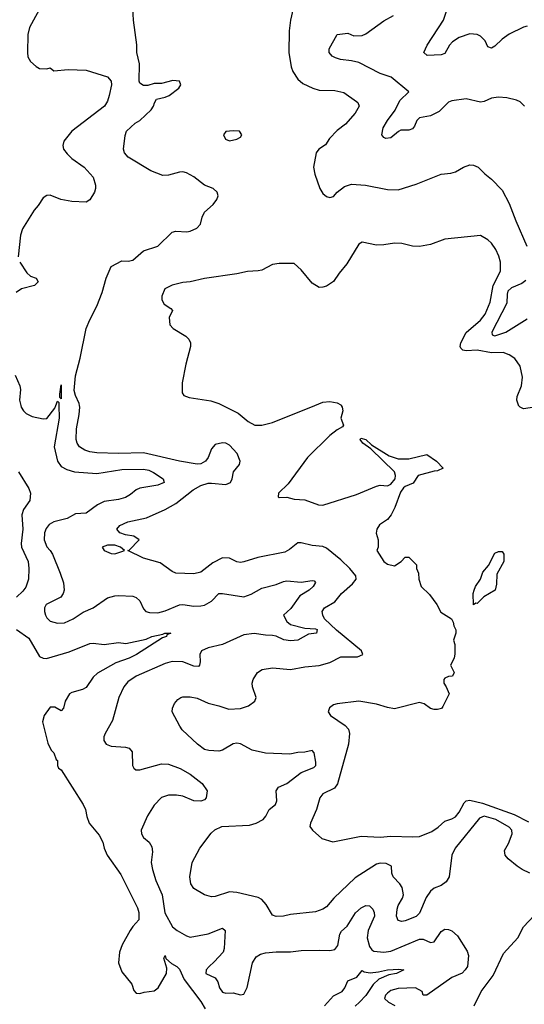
# Model space of a CAD drawing. Header units: inches. Extents: x 1694797 to 1849917, y 907313 to 1017959.
# Tile 612 of 656: x 1806460 to 1809274, y 936658 to 942153. Entities that reach past the tile are written whole.
import ezdxf

# ---------------------------------------------------------------- set-up
doc = ezdxf.new("R2010")
doc.units = ezdxf.units.IN
doc.header["$MEASUREMENT"] = 0
doc.layers.add('B8903', color=7, linetype='Continuous')
doc.layers.add('B8904', color=7, linetype='Continuous')

msp = doc.modelspace()

# ---------------------------------------------------------------- linework, layer by layer
at = {"layer": 'B8903', "color": 5}
for points, elevation in [([(1806465.4, 940000), (1806468, 939990), (1806480.3, 939970), (1806495.3, 939955.3), (1806530, 939938.8), (1806590, 939925.4), (1806610, 939928.1), (1806654.6, 939985.4), (1806660.5, 940000)], 740), ([(1806677.9, 940000), (1806680.1, 939930), (1806652.5, 939770), (1806670.1, 939690.1), (1806690, 939658.7), (1806722.2, 939642.2), (1806766, 939630), (1806890, 939620.1), (1807030, 939642.8), (1807150, 939645.3), (1807179, 939639), (1807206.2, 939626.2), (1807260.5, 939590), (1807265.5, 939570), (1807230, 939554.5), (1807130, 939539.4), (1807108.8, 939530), (1807077.5, 939502.5), (1807050, 939486.4), (1807010, 939475.7), (1806930, 939464), (1806893.6, 939446.4), (1806830, 939398.8), (1806770, 939395.4), (1806724, 939370), (1806650, 939349.9), (1806624.1, 939335.9), (1806607.2, 939312.8), (1806598, 939290), (1806595.3, 939250), (1806610, 939210.3), (1806630.2, 939190), (1806641.6, 939170), (1806684.4, 939064.4), (1806704.5, 939010), (1806708.2, 938970), (1806702.8, 938950), (1806689.3, 938930.7), (1806607.9, 938890), (1806598, 938870), (1806597.6, 938850), (1806603.2, 938830), (1806610, 938814.9), (1806630, 938796.9), (1806670, 938786), (1806710, 938787.2), (1806757.6, 938810), (1806813, 938847), (1806870, 938871.3), (1806950, 938926.9), (1806990, 938938.3), (1807010, 938939), (1807090, 938935.5), (1807109.3, 938929.3), (1807129.3, 938909.3), (1807150, 938865.5), (1807163.8, 938850), (1807184.3, 938844.3), (1807230, 938843), (1807270, 938854), (1807350, 938887.8), (1807370, 938889.4), (1807430, 938880.1), (1807470, 938881.3), (1807490, 938886.4), (1807530, 938908.4), (1807570, 938950.2), (1807590, 938950.9), (1807710, 938932.9), (1807750, 938947.6), (1807810, 938980.7), (1807890, 939001.8), (1807930, 939017.6), (1807950, 939020.7), (1808030, 939014.8), (1808090, 939024.2), (1808102, 939022), (1808110, 939011.3), (1808095.8, 938990), (1808074, 938970), (1808022.1, 938937.9), (1807972.3, 938867.7), (1807930.3, 938830), (1807950, 938793.7), (1807970, 938778.4), (1808050, 938756.8), (1808110, 938753.3), (1808117.6, 938750), (1808115.6, 938730), (1808070, 938724.1), (1808010, 938690.5), (1807970, 938686.1), (1807933, 938693), (1807890, 938712.5), (1807870, 938716.8), (1807830, 938717.3), (1807768, 938728), (1807710, 938719.9), (1807590, 938666.3), (1807510, 938648.1), (1807473.4, 938630), (1807463.8, 938610), (1807465.8, 938570), (1807462.3, 938550), (1807456.3, 938543.7), (1807430, 938544.7), (1807370, 938568.5), (1807310, 938571.3), (1807270, 938560.2), (1807108.7, 938490), (1807061.9, 938458.1), (1807040.2, 938430), (1807013, 938370), (1806977.6, 938242.4), (1806936.9, 938170), (1806928.8, 938150), (1806928.4, 938130), (1806942, 938110), (1806970, 938098), (1807050, 938094), (1807070, 938088.2), (1807087.4, 938067.4), (1807088.9, 937990), (1807095.8, 937975.8), (1807107, 937967), (1807130, 937967.1), (1807250, 938000.2), (1807290, 937997.7), (1807354.9, 937974.9), (1807410, 937942), (1807477, 937890), (1807504.9, 937850), (1807500.3, 937810), (1807490, 937799.7), (1807470, 937791.1), (1807430, 937794.5), (1807370, 937820.7), (1807334.5, 937825.5), (1807290, 937824.5), (1807250, 937812.1), (1807210, 937769.7), (1807172.2, 937710), (1807137.8, 937630), (1807138, 937610), (1807150, 937588.2), (1807182.3, 937562.3), (1807196.7, 937536.7), (1807200.2, 937510), (1807192.8, 937450), (1807199.3, 937410), (1807218.2, 937350), (1807253.2, 937270), (1807269.5, 937169.5), (1807311.2, 937091.2), (1807338, 937070), (1807390, 937040.2), (1807410, 937033.6), (1807510, 937050.8), (1807590, 937083.5), (1807605.8, 937070), (1807600.6, 936970), (1807593.4, 936950), (1807544.7, 936895.3), (1807516, 936870), (1807500.3, 936850), (1807498, 936830), (1807550, 936806.3), (1807564.1, 936784.1), (1807574.4, 936750), (1807590, 936726), (1807610, 936721.3), (1807650, 936722), (1807690, 936711.5), (1807710, 936715.6), (1807728.7, 936751.3), (1807757.9, 936890), (1807777.4, 936922.6), (1807801.6, 936938.4), (1807830, 936945.8), (1807890, 936951.3), (1807970, 936951.5), (1808030, 936958.6), (1808130, 936960.9), (1808190, 936957.8), (1808216.7, 936963.3), (1808233.2, 936986.8), (1808245.2, 937050), (1808253.3, 937066.7), (1808285.4, 937094.6), (1808331.3, 937168.7), (1808364.1, 937195.9), (1808390, 937209.3), (1808410, 937208.2), (1808428.5, 937188.5), (1808437, 937170), (1808438, 937150), (1808402.8, 937070), (1808396.8, 937030), (1808410, 936980.3), (1808422.6, 936962.6), (1808434.6, 936954.6), (1808490, 936948.4), (1808530, 936954.5), (1808690, 937021.2), (1808710, 937021), (1808750, 937002.7), (1808770, 937006.4), (1808810, 937064.9), (1808830, 937077.1), (1808850, 937076.4), (1808870, 937068.4), (1808900.4, 937040.4), (1808954.7, 936954.7), (1808962.1, 936930), (1808957.6, 936870), (1808944.5, 936850), (1808927.3, 936832.7), (1808870, 936807), (1808730, 936709.2), (1808710, 936709.3), (1808704, 936730), (1808666, 936750), (1808570, 936746.8), (1808530, 936735), (1808510, 936721.3), (1808500.3, 936710), (1808494.4, 936690), (1808515.5, 936670), (1808550.8, 936650.8)], 740), ([(1809304.9, 937390), (1809261.7, 937410), (1809233.1, 937430), (1809183.6, 937470), (1809166.8, 937490), (1809164, 937516), (1809184.7, 937555.3), (1809205, 937610), (1809203.5, 937630), (1809190, 937647.6), (1809115, 937690), (1809050, 937708.6), (1809023.6, 937696.4), (1808888.2, 937530), (1808869.4, 937490), (1808854.6, 937370), (1808838.4, 937341.6), (1808810, 937321.6), (1808770, 937306.7), (1808750, 937290.3), (1808726.2, 937253.8), (1808690, 937166.9), (1808670, 937148.6), (1808610, 937123.2), (1808590, 937120.7), (1808570, 937125.7), (1808561, 937150), (1808563.9, 937190), (1808570, 937209.6), (1808594.3, 937250), (1808600.3, 937270), (1808591.7, 937310), (1808579.5, 937330), (1808542.6, 937370), (1808535.6, 937390), (1808533.1, 937430), (1808504.1, 937444.1), (1808470, 937445.4), (1808450, 937440.6), (1808330, 937364.8), (1808210.9, 937250), (1808170, 937203.1), (1808150, 937188.8), (1808110, 937174.9), (1807970, 937160.3), (1807930, 937150.5), (1807890, 937147.7), (1807870, 937156), (1807834.8, 937214.8), (1807810, 937242.4), (1807790, 937254.6), (1807670, 937282.6), (1807630, 937286), (1807550, 937259.6), (1807530, 937258.3), (1807490, 937268.9), (1807430, 937305.3), (1807413.1, 937330), (1807407.9, 937370), (1807421.7, 937450), (1807463.7, 937530), (1807527.6, 937612.4), (1807548.6, 937631.4), (1807587.3, 937650), (1807741.2, 937658.8), (1807778.7, 937670), (1807817.8, 937690), (1807832.7, 937707.3), (1807850, 937745.1), (1807886.8, 937773.2), (1807893, 937793), (1807890.3, 937850), (1807903.1, 937870), (1807950, 937890.7), (1808030, 937952.4), (1808099.9, 937980.1), (1808110.5, 937990), (1808110.4, 938009.7), (1808101.1, 938061.1), (1808090, 938075.3), (1808050, 938064.6), (1808010, 938063.2), (1807965.9, 938054.1), (1807830, 938059.5), (1807756.3, 938076.3), (1807690, 938111.4), (1807670, 938115.5), (1807650, 938112.3), (1807590, 938077.3), (1807570, 938071.3), (1807514, 938074), (1807490, 938080.3), (1807450.4, 938110), (1807366.4, 938190), (1807352.2, 938210), (1807310.4, 938290), (1807312.4, 938310), (1807323, 938337), (1807341.3, 938358.7), (1807358.8, 938370), (1807370, 938374.3), (1807410, 938374.5), (1807450, 938367.4), (1807510, 938338.5), (1807570, 938324.8), (1807625.8, 938305.8), (1807690, 938308.9), (1807735.2, 938324.8), (1807770.4, 938350), (1807777.6, 938370), (1807757.6, 938430), (1807756.4, 938450), (1807761.6, 938470), (1807786, 938510), (1807812.5, 938527.5), (1807870, 938536.2), (1807970, 938526.8), (1808050, 938541.5), (1808130, 938549.8), (1808190, 938566.6), (1808250, 938597.6), (1808342.8, 938597.3), (1808372.7, 938610), (1808366.5, 938630), (1808226.3, 938746.3), (1808160.1, 938810), (1808149.4, 938830), (1808147.2, 938850), (1808160.2, 938870), (1808216.1, 938903.9), (1808254, 938950), (1808316.1, 939003.9), (1808335.5, 939030), (1808333.4, 939050), (1808300.7, 939090), (1808250, 939139.3), (1808170, 939204.1), (1808150, 939212.4), (1808090, 939219.3), (1808030, 939234), (1808010, 939233.1), (1807964.5, 939195.5), (1807938.1, 939181.9), (1807787.9, 939152.1), (1807710, 939127.1), (1807690, 939124.4), (1807670, 939127.7), (1807630, 939147.1), (1807590, 939149.3), (1807537.5, 939122.5), (1807470, 939069.1), (1807430, 939059.7), (1807330, 939064.9), (1807310, 939074.3), (1807242.3, 939122.3), (1807150, 939147.6), (1807062, 939190), (1807070, 939192.7), (1807124.9, 939250), (1807096, 939270), (1807050, 939278.6), (1807018, 939290), (1807001.3, 939310), (1807018, 939330), (1807062.8, 939350), (1807166.2, 939373.8), (1807270, 939419.8), (1807330, 939452.8), (1807427.8, 939530), (1807470, 939554.2), (1807510, 939565.9), (1807530, 939566.5), (1807610, 939558.4), (1807635.6, 939570), (1807644.4, 939590), (1807652.4, 939630), (1807684.5, 939670), (1807688.8, 939690), (1807671.8, 939731.8), (1807630, 939778.1), (1807610, 939789.5), (1807590, 939792.3), (1807550, 939781.4), (1807530, 939757.2), (1807510.4, 939710), (1807496.1, 939690), (1807470, 939674.8), (1807450, 939672.4), (1807350.3, 939690), (1807150, 939735.2), (1807010, 939731.8), (1806890, 939735.2), (1806850, 939740.7), (1806822.9, 939750), (1806793.6, 939770), (1806780.1, 939790), (1806774.7, 939810), (1806775.9, 939870), (1806791.9, 939950), (1806795, 939990), (1806793.3, 940000)], 760), ([(1807593.2, 940000), (1807677.5, 939957.5), (1807733.1, 939910), (1807770.8, 939889.2), (1807810.8, 939889.2), (1807870, 939904.6), (1808104.6, 940000)], 780), ([(1808252, 940000), (1808258.7, 939990), (1808261.3, 939970), (1808250.6, 939930), (1808266, 939890), (1808259.1, 939880.9), (1808230, 939864.7), (1808190, 939832.6), (1808065.4, 939710), (1807956.7, 939563.3), (1807902.8, 939510), (1807901, 939490), (1807906.4, 939486.4), (1807950, 939487.7), (1807990, 939478), (1808050, 939473.7), (1808125.3, 939445.3), (1808150, 939443.1), (1808337.3, 939502.7), (1808450, 939550.5), (1808470, 939554.8), (1808510, 939551), (1808530, 939561), (1808553.2, 939590), (1808556, 939610), (1808549.5, 939630), (1808418.3, 939758.3), (1808373.2, 939790), (1808359, 939810), (1808362.7, 939817.3), (1808390, 939810.3), (1808421.1, 939781.1), (1808519.9, 939719.9), (1808570, 939702), (1808630, 939703.1), (1808730, 939726), (1808784.7, 939690), (1808822, 939650), (1808790, 939635.3), (1808770, 939634), (1808682, 939610), (1808654, 939566), (1808610, 939548.7), (1808599.8, 939540.2), (1808583.5, 939516.5), (1808551, 939430), (1808531, 939390), (1808510, 939364), (1808466, 939334), (1808450.4, 939310), (1808448.2, 939288.2), (1808458.8, 939250), (1808458, 939210), (1808452, 939190), (1808490.8, 939130), (1808510, 939114), (1808550, 939106), (1808586, 939130), (1808610, 939154), (1808630, 939154), (1808672, 939110), (1808672, 939090), (1808683.6, 939063.6), (1808684.7, 939030), (1808698, 938990), (1808745.2, 938945.2), (1808784.9, 938890), (1808807.3, 938847.3), (1808866.8, 938810), (1808877.3, 938790), (1808881, 938770), (1808891.6, 938748.4), (1808892, 938730), (1808878, 938690), (1808885.4, 938665.4), (1808885.4, 938614.6), (1808882, 938590), (1808862, 938550), (1808882, 938510), (1808874, 938490), (1808850, 938488), (1808830, 938478), (1808824.7, 938470), (1808824.7, 938450), (1808838, 938430), (1808854, 938390), (1808819.8, 938320.2), (1808810.9, 938309.1), (1808790, 938304), (1808770, 938302.7), (1808750, 938309.3), (1808715.6, 938335.6), (1808690, 938342), (1808550, 938307.1), (1808510, 938313.7), (1808450, 938333.7), (1808350, 938349.7), (1808230, 938335.6), (1808210, 938329.7), (1808187.1, 938312.9), (1808179.5, 938290), (1808192.8, 938270), (1808274.8, 938214.8), (1808294.1, 938194.1), (1808299.3, 938170), (1808292.3, 938110), (1808231.9, 937888.1), (1808215.8, 937864.2), (1808150, 937833.6), (1808132.9, 937810), (1808114.4, 937745.6), (1808080.4, 937670), (1808078.4, 937650), (1808092.7, 937630), (1808143.7, 937583.7), (1808204.9, 937564.9), (1808363.1, 937596.9), (1808470, 937590.7), (1808530, 937596), (1808650, 937592.2), (1808690, 937595.5), (1808757.8, 937622.2), (1808793.6, 937646.4), (1808830, 937681.1), (1808870, 937693.4), (1808890, 937704.6), (1808910, 937730.4), (1808937.3, 937782.7), (1808950, 937793.5), (1808970, 937796.6), (1809039.8, 937779.8), (1809217.7, 937717.7), (1809296.4, 937676.4)], 780), ([(1809330, 939991), (1809270, 939981.6), (1809249.9, 939989.9), (1809241.5, 940000)], 780), ([(1806452.6, 939630), (1806510, 939535.8), (1806519, 939510), (1806515.9, 939470), (1806481.1, 939418.9), (1806470.8, 939390), (1806476.5, 939310), (1806466.9, 939230), (1806470.1, 939209.9), (1806506.2, 939130), (1806510.5, 939090), (1806509.4, 939030), (1806494.1, 938985.9), (1806477.1, 938962.9), (1806442.6, 938930)], 720), ([(1806441.8, 938750), (1806510, 938700.8), (1806570, 938598.8), (1806590, 938590.2), (1806608.7, 938588.7), (1806735.3, 938624.7), (1806850, 938671.1), (1806870, 938673.7), (1806930, 938666), (1807010, 938676.4), (1807051.6, 938671.6), (1807164.7, 938695.3), (1807196, 938710), (1807257, 938723), (1807268.7, 938730), (1807302, 938730), (1807280.7, 938719.3), (1807278.8, 938710), (1807256.7, 938703.3), (1807110.3, 938610), (1807070, 938589.3), (1806996, 938564), (1806894.3, 938505.7), (1806870, 938484.2), (1806830, 938426.9), (1806810, 938415.1), (1806750, 938398.2), (1806738, 938390), (1806712.4, 938350), (1806703, 938310), (1806690, 938295.1), (1806655.6, 938315.6), (1806630, 938316.9), (1806595.2, 938270), (1806586, 938234), (1806615.6, 938115.6), (1806636, 938076), (1806650, 938060.7), (1806663.5, 938023.5), (1806670, 938018), (1806670.5, 937990.5), (1806676.8, 937976.8), (1806690, 937967.3), (1806813.7, 937773.7), (1806825.9, 937745.9), (1806833.5, 937706.5), (1806846.7, 937670), (1806902.2, 937602.2), (1806923.2, 937563.2), (1806930.4, 937530), (1806947.2, 937490), (1807023.2, 937383.2), (1807116.9, 937196.9), (1807123.7, 937170), (1807123.8, 937130), (1807090, 937093), (1807075.8, 937070), (1807031.9, 936990), (1807016, 936950), (1807011.3, 936890), (1807030, 936839.1), (1807084.9, 936770), (1807095.5, 936735.5), (1807110, 936720.7), (1807130, 936718.4), (1807153.2, 936726.8), (1807210, 936733.8), (1807231.8, 936750), (1807277.7, 936830), (1807280.5, 936860.5), (1807263.7, 936916.3), (1807270, 936930.4), (1807273.8, 936913.8), (1807306.7, 936886.7), (1807336.4, 936870), (1807350, 936854.9), (1807377.4, 936797.4), (1807470, 936674.2), (1807493.7, 936633.7)], 720), ([(1808993.6, 936650), (1809033.6, 936730), (1809100.6, 936819.4), (1809157.4, 936942.6), (1809236.6, 937030), (1809268.9, 937090), (1809330, 937155)], 760), ([(1808160.2, 936650), (1808210, 936706), (1808258, 936730), (1808272.8, 936750), (1808290, 936788.4), (1808339.5, 936810), (1808370, 936846.8), (1808379.9, 936839.9), (1808414.2, 936834.2), (1808461.3, 936838.7), (1808510.7, 936850.7), (1808574, 936854), (1808601, 936850), (1808561, 936830), (1808517.7, 936822.3), (1808461.6, 936798.4), (1808430.8, 936769.2), (1808390, 936707.6), (1808355.3, 936670), (1808330, 936648.3)], 720)]:
    msp.add_lwpolyline(points, dxfattribs=dict(at, elevation=elevation))
for points, elevation in [([(1806950, 939221), (1806919.1, 939210), (1806930.6, 939190), (1806970, 939174.3), (1806990, 939172.9), (1807030, 939185.3), (1807044, 939190), (1807020.9, 939210), (1806990, 939219.8)], 760), ([(1809010, 938895.3), (1809003.6, 938896.4), (1808990, 938888), (1808989, 938950), (1808994, 938970), (1809002, 938990), (1809028.7, 939030), (1809042, 939070), (1809073.6, 939106.4), (1809110, 939176), (1809130, 939186), (1809150, 939184.7), (1809158.8, 939170), (1809158.8, 939130), (1809121.1, 939058.9), (1809117.6, 939002.4), (1809110.6, 938970), (1809048.1, 938931.9)], 780)]:
    msp.add_lwpolyline(points, close=True, dxfattribs=dict(at, elevation=elevation))
at = {"layer": 'B8904', "color": 5}
for points, elevation in [([(1806590, 942248), (1806514.4, 942110), (1806505.2, 942070), (1806502.4, 941970), (1806505.1, 941945.1), (1806520.3, 941920.3), (1806551.7, 941891.7), (1806570, 941881.3), (1806610, 941878.8), (1806630, 941884.7), (1806650, 941867.7), (1806730, 941875.2), (1806830, 941871.6), (1806950, 941834.7), (1806969, 941810), (1806971.5, 941790), (1806959, 941730), (1806950, 941698.4), (1806933.4, 941670), (1806750.2, 941530), (1806705.8, 941474.2), (1806700.2, 941450), (1806704.2, 941430), (1806723.7, 941403.7), (1806750, 941379.1), (1806818.3, 941330), (1806870, 941274), (1806882, 941230), (1806882.7, 941210), (1806876.8, 941190), (1806850, 941148), (1806830, 941135.1), (1806750, 941137.6), (1806689.8, 941149.8), (1806630, 941173.5), (1806610, 941172.6), (1806590, 941159.5), (1806563.4, 941116.6), (1806539.5, 941090), (1806474.4, 940985.6), (1806464, 940950), (1806450.4, 940830)], 740), ([(1806793.3, 940000), (1806791.3, 940011.3), (1806770, 940056.5), (1806763.4, 940083.4), (1806770, 940165.6), (1806796.1, 940263.9), (1806830, 940429.4), (1806850, 940478.4), (1806890, 940553.6), (1806918.6, 940630), (1806941.9, 940710), (1806970, 940776.2), (1807030, 940807.3), (1807065.1, 940805.1), (1807090, 940811.2), (1807150, 940863), (1807230.3, 940889.7), (1807310, 940967.6), (1807330, 940972.4), (1807391.2, 940968.8), (1807410, 940972.4), (1807447.3, 940990), (1807468.4, 941011.6), (1807476.4, 941050), (1807490, 941078), (1807538.5, 941121.5), (1807558.8, 941150), (1807566.8, 941170), (1807560.7, 941190), (1807539.1, 941210), (1807490, 941230.3), (1807430, 941275.3), (1807390, 941297.4), (1807370, 941303.1), (1807350, 941302.3), (1807290, 941286), (1807257.2, 941282.7), (1807190, 941308.5), (1807064.9, 941384.9), (1807044.6, 941410), (1807038.3, 941430), (1807047.4, 941507.4), (1807055.3, 941530), (1807103.8, 941576.2), (1807130.4, 941590), (1807192.7, 941650), (1807206.4, 941670), (1807210.5, 941689.5), (1807222.8, 941710), (1807270, 941719.7), (1807293.4, 941730), (1807346.8, 941770), (1807359.1, 941790), (1807350, 941810.6), (1807313.7, 941813.7), (1807250, 941795.8), (1807210, 941797.6), (1807174.5, 941785.5), (1807150, 941784.7), (1807130, 941798.4), (1807125.5, 941810), (1807127.4, 941907.4), (1807112.6, 941970), (1807112.3, 942012.3), (1807093.7, 942150), (1807089.4, 942250)], 760), ([(1807984.2, 942215.8), (1807969.7, 942150.3), (1807962.4, 942090), (1807960.3, 941970), (1807973.4, 941890), (1807982.9, 941862.9), (1808010, 941820.9), (1808037.6, 941797.6), (1808094.3, 941770), (1808130, 941759.1), (1808217.7, 941757.7), (1808266.3, 941746.3), (1808337.2, 941697.2), (1808344.7, 941690), (1808352, 941670), (1808330, 941630.4), (1808275.8, 941570), (1808230, 941534.9), (1808188, 941490), (1808164.9, 941455.1), (1808127.3, 941430), (1808112, 941410), (1808098.4, 941330), (1808106, 941290), (1808133.2, 941210), (1808150, 941182.7), (1808170, 941167), (1808190, 941160.9), (1808210, 941166.6), (1808230.6, 941190), (1808270, 941221.6), (1808310, 941235.4), (1808388, 941230), (1808510, 941205.1), (1808570, 941202.9), (1808670, 941235.6), (1808810, 941291.2), (1808863.7, 941296.3), (1808890, 941303.6), (1808934.8, 941330), (1808970, 941342.4), (1808990, 941340.7), (1809017.2, 941330), (1809052.7, 941292.7), (1809090, 941262.9), (1809150, 941202), (1809190, 941127.3), (1809225.6, 941030), (1809288.5, 940888.5)], 760), ([(1809275.1, 941670), (1809250, 941695.1), (1809230, 941703.7), (1809176.6, 941716.6), (1809130, 941720.5), (1809090, 941715.1), (1809050, 941695.6), (1809030, 941691.8), (1808950, 941711.3), (1808870, 941700.5), (1808850, 941692.8), (1808799.7, 941640.3), (1808750, 941616.4), (1808690, 941604.4), (1808673.4, 941590), (1808661.7, 941558.3), (1808650, 941543.9), (1808630, 941536.5), (1808584.6, 941535.4), (1808571.1, 941528.9), (1808530, 941493.3), (1808502, 941490), (1808490, 941495.1), (1808479.6, 941510), (1808487.1, 941550), (1808510, 941590.3), (1808552.7, 941647.3), (1808578.6, 941701.4), (1808629.6, 941750), (1808531.3, 941831.3), (1808470, 941853.2), (1808350, 941913.8), (1808310, 941923.4), (1808248.7, 941930), (1808220.1, 941940.1), (1808201.2, 941950), (1808185.2, 941970), (1808185.2, 941990), (1808230, 942070.4), (1808290, 942078), (1808323.6, 942063.6), (1808370, 942064.6), (1808390, 942073.1), (1808490, 942145.8), (1808544.4, 942175.6)], 740), ([(1809290, 942116.5), (1809270, 942111.3), (1809190, 942072.7), (1809150, 942043.2), (1809110, 942004.5), (1809090, 941994), (1809070, 942001.1), (1809055, 942035), (1809030, 942060.8), (1809010, 942070.9), (1808970, 942074.3), (1808910, 942054), (1808873.8, 942030), (1808856, 942010), (1808830, 941964.2), (1808810, 941957.4), (1808732.5, 941952.5), (1808713.2, 941970), (1808731.5, 942010), (1808822.2, 942150), (1808840, 942200)], 720), ([(1809241.5, 940000), (1809240.8, 940000.8), (1809231.6, 940030), (1809234.4, 940050), (1809258.4, 940110), (1809262.6, 940157.4), (1809250, 940219.3), (1809221.6, 940261.6), (1809190, 940283), (1809155.2, 940295.2), (1809090, 940294.2), (1809010, 940308.7), (1808950, 940305.8), (1808930, 940308.1), (1808920, 940320), (1808915.6, 940330), (1808919.9, 940350), (1808950, 940406.8), (1809030, 940476.6), (1809054.4, 940510), (1809082.6, 940577.4), (1809099.6, 940670), (1809140.3, 940750), (1809140.6, 940800.6), (1809132.4, 940832.4), (1809114, 940870), (1809090, 940905.1), (1809070, 940925.1), (1809030, 940947.6), (1808830, 940928), (1808750, 940898.7), (1808690, 940888), (1808650, 940889.7), (1808590, 940903.5), (1808550, 940906.3), (1808490, 940895.6), (1808450, 940894), (1808368.9, 940911.1), (1808350, 940899.3), (1808284.2, 940790), (1808241.1, 940738.9), (1808210, 940692.7), (1808170, 940666), (1808150, 940659.3), (1808130, 940658), (1808090, 940682.9), (1808030, 940757), (1807990, 940792.7), (1807907.1, 940792.9), (1807870, 940786.3), (1807810, 940755.8), (1807790, 940751.2), (1807730, 940748.4), (1807670, 940734.8), (1807490, 940707.7), (1807410, 940689.6), (1807370, 940686), (1807310, 940670.6), (1807268.4, 940650), (1807251.5, 940610), (1807253.1, 940590), (1807265.9, 940565.9), (1807302, 940542), (1807310.8, 940530), (1807294, 940490), (1807296.3, 940450), (1807316.3, 940430), (1807386.5, 940386.5), (1807402.3, 940370), (1807411.2, 940350), (1807412.7, 940330), (1807386, 940230), (1807365.9, 940125.9), (1807365.6, 940070), (1807375.4, 940055.4), (1807404.7, 940044.7), (1807525.3, 940025.3), (1807570, 940011.7), (1807593.2, 940000)], 780), ([(1806459.5, 940799.5), (1806500, 940740), (1806520.7, 940720.7), (1806550.6, 940710), (1806562, 940690), (1806542.8, 940670), (1806470, 940650.9), (1806440.3, 940630)], 740), ([(1809281.9, 940698.1), (1809259.8, 940680.2), (1809202.6, 940657.4), (1809182.5, 940637.5), (1809178.1, 940621.9), (1809177, 940570), (1809091.6, 940410), (1809094.5, 940394.5), (1809110, 940388.4), (1809169.9, 940409.9), (1809290, 940484.1)], 760), ([(1806434, 940170), (1806461, 940110), (1806464.3, 940090), (1806457.6, 940030), (1806465.4, 940000)], 740), ([(1806660.5, 940000), (1806670, 940024), (1806677.3, 940017.3), (1806677.9, 940000)], 740), ([(1808104.6, 940000), (1808150, 940018.5), (1808190, 940022.3), (1808230, 940015.6), (1808250, 940003), (1808252, 940000)], 780)]:
    msp.add_lwpolyline(points, dxfattribs=dict(at, elevation=elevation))
for points, elevation in [([(1807650, 941532.7), (1807610, 941528.7), (1807596, 941510), (1807606.4, 941486.4), (1807630, 941476), (1807670, 941486), (1807690, 941498), (1807699, 941510), (1807686, 941530)], 780), ([(1806690, 940037.2), (1806683.6, 940043.6), (1806683.5, 940063.5), (1806690, 940114.8)], 740)]:
    msp.add_lwpolyline(points, close=True, dxfattribs=dict(at, elevation=elevation))

doc.saveas('drawing.dxf')
